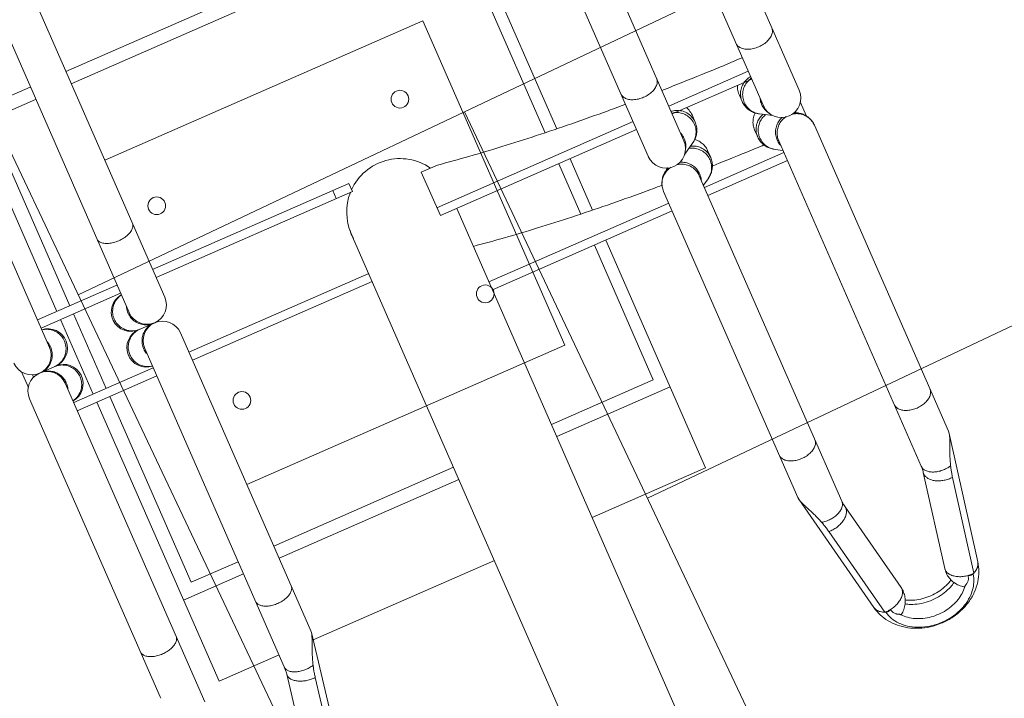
# Model space of a CAD drawing. Header units: metres. Extents: x 134157 to 138734, y 451157 to 455772.
# Tile 533 of 656: x 136622.116 to 136622.672, y 453803.681 to 453804.064. Entities that reach past the tile are written whole.
import ezdxf

# ---------------------------------------------------------------- set-up
doc = ezdxf.new("R2010")
doc.units = ezdxf.units.M
doc.linetypes.add('HIDDEN', pattern=[9.525, 6.35, -3.175])
doc.layers.add('-DR-alg-hulplijnen', color=210, linetype='Continuous', plot=False)
doc.layers.add('-DR-nw-gr-arc-gras', color=7, linetype='Continuous', true_color=0xb5d5a4)
for name, color, linetype in [('-DR-nw-inr-fietsparkeren Tulip enkele beugel', 2, 'Continuous'), ('-DR-nw-maatvoering', 3, 'Continuous'), ('VELOPA-FIG15HIDDEN', 1, 'HIDDEN'), ('VELOPA-FIG25', 1, 'Continuous')]:
    doc.layers.add(name, color=color, linetype=linetype)
doc.layers.add('-DR-nw-vh-arc-sbs df bruinrood Broeder Alarmstraat', color=7, linetype='Continuous', lineweight=9, true_color=0xd8beb6)
doc.styles.add('2-5TXT', font='arial.ttf')
doc.styles.add('Drong', font='txt', dxfattribs={"height": 1.8})
doc.dimstyles.new('Drong', dxfattribs={"dimtxt": 1.8, "dimasz": 2.5, "dimexe": 0, "dimexo": 0, "dimgap": 0.9, "dimtad": 1, "dimzin": 0, "dimdsep": 46, "dimtxsty": 'Drong', "dimblk": 'dimblk-wit', "dimcen": 0, "dimse1": 1, "dimse2": 1, "dimclrd": 256, "dimclre": 1, "dimclrt": 7, "dimadec": 0, "dimazin": 0, "dimtfac": 1, "dimtmove": 0, "dimatfit": 3, "dimfxl": 1, "dimtolj": 1, "dimtzin": 0, "dimarcsym": 0})
doc.dimstyles.new('VELOPA-drukwerk', dxfattribs={"dimscale": 0, "dimtxt": 2.5, "dimasz": 2, "dimexe": 1, "dimexo": 1, "dimgap": 1, "dimtad": 1, "dimdec": 0, "dimdsep": 46, "dimtxsty": '2-5TXT', "dimcen": 8, "dimadec": 1, "dimazin": 0, "dimtfac": 1, "dimtdec": 0, "dimtmove": 0, "dimatfit": 3, "dimfxl": 1, "dimtolj": 1, "dimtzin": 0, "dimarcsym": 0})
pattern_1 = [(115.335625, (136419.71802, 453326.2367), (-0.223681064, -0.105903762), [0.06, -0.187485]), (205.335625, (136419.71802, 453326.2367), (0.105903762, -0.223681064), [0.06, -0.187485])]

# ---------------------------------------------------------------- blocks, each defined once
blk = doc.blocks.new('*D482')
at = {"layer": '-DR-alg-hulplijnen', "color": 0, "lineweight": -2, "ltscale": 4, "transparency": 16777216}
for p, q in [((0, -770.72), (0, -1064.73)), ((3625, -770.72), (3625, -1064.73)), ((41.43, -1044.01), (3583.57, -1044.01))]:
    blk.add_line(p, q, dxfattribs=at)
at = {"layer": '-DR-alg-hulplijnen', "color": 0, "ltscale": 4, "transparency": 16777216}
for points in [[(41.43, -1037.1), (41.43, -1050.92), (0, -1044.01)], [(3583.57, -1037.1), (3583.57, -1050.92), (3625, -1044.01)]]:
    blk.add_solid(points, dxfattribs=at)
at = {"layer": 'Defpoints', "color": 0, "ltscale": 4, "transparency": 16777216}
for p in [(0, -750), (3625, -750), (3625, -1044.01)]:
    blk.add_point(p, dxfattribs=at)
at = {"layer": '-DR-alg-hulplijnen', "color": 0, "ltscale": 4, "transparency": 16777216, "insert": (1812.5, -996.83), "char_height": 51.792, "attachment_point": 5, "style": '2-5TXT'}
blk.add_mtext('\\A1;3625', dxfattribs=at)
blk = doc.blocks.new('dimblk-wit')
at = {"color": 7}
blk.add_line((0, -0.33333), (0, 0.33333), dxfattribs=at)
blk.add_solid([(0, 0), (-0.8, 0.2), (-0.8, -0.2)], dxfattribs=at)
blk = doc.blocks.new('*D634')
at = {"layer": '-DR-nw-maatvoering', "lineweight": -2, "transparency": 16777216}
blk.add_line((136616.46966, 453791.64601), (136622.29683, 453806.2632), dxfattribs=at)
at = {"layer": 'Defpoints', "color": 0, "transparency": 16777216}
for p in [(136622.48198, 453806.72765), (136622.8896, 453806.56515), (136616.69212, 453791.01906)]:
    blk.add_point(p, dxfattribs=at)
at = {"layer": '-DR-nw-maatvoering', "lineweight": -2, "transparency": 16777216, "xscale": 0.5, "yscale": 0.5, "zscale": 0.5}
for p, rotation in [((136622.48198, 453806.72765), 68.26520454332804), ((136616.2845, 453791.18156), 248.2652045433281)]:
    blk.add_blockref('dimblk-wit', p, dxfattribs=dict(at, rotation=rotation))
at = {"layer": '-DR-nw-maatvoering', "color": 7, "transparency": 16777216, "insert": (136619.04541, 453799.08928), "char_height": 0.36, "attachment_point": 5, "rotation": 68.2652, "style": 'Drong'}
blk.add_mtext('\\A1;16.75', dxfattribs=at)
blk = doc.blocks.new('Fietsenrek Tulip enkel')
at = {"layer": 'VELOPA-FIG15HIDDEN', "color": 252, "linetype": 'Continuous', "lineweight": 9}
for p, q in [((272.07, -212), (272.07, -163)), ((277.07, -212), (277.07, -163)), ((323.07, -212), (323.07, -163)), ((277.07, -355), (277.07, -234)), ((323.07, -344.85), (323.07, -234)), ((309.46, -395), (309.46, -516)), ((354.69, -516), (354.69, -405.15)), ((309.46, -538), (309.46, -587)), ((354.69, -587), (354.69, -538))]:
    blk.add_line(p, q, dxfattribs=at)
for points, start_tangent, end_tangent in [([(332.84, -405.15), (335.47, -423.24), (337.87, -442.53), (339.99, -462.76), (341.83, -483.8), (343.37, -505.54), (344.03, -516.62)], (0.154868, -0.987935), (0.055549, -0.998456)), ([(345.42, -546.95), (345.55, -550.64), (346.16, -573.73), (346.25, -578.43)], (0.036012, -0.999351), (0.016893, -0.999857))]:
    blk.add_spline(points, degree=3, dxfattribs=dict(at, start_tangent=start_tangent, end_tangent=end_tangent))
at = {"layer": 'VELOPA-FIG25', "color": 252, "linetype": 'Continuous', "lineweight": 9}
for p, q in [((295.31, -143), (304.89, -143)), ((494.84, -141), (311.07, -141)), ((495.73, -141.09), (494.84, -141)), ((299.22, -148), (300.84, -148)), ((300.07, -152), (300.07, -162)), ((289.07, -163), (91.51, -163)), ((507.49, -163), (311.07, -163)), ((328.07, -212), (328.07, -163)), ((272.07, -175), (100.07, -175)), ((150.07, -175), (150.07, -212)), ((323.07, -175), (277.07, -175)), ((500.07, -175), (328.07, -175)), ((450.07, -175), (450.07, -212)), ((500.07, -175), (500.07, -212)), ((272.07, -183), (157.57, -183)), ((157.57, -183), (157.57, -212)), ((323.07, -183), (277.07, -183)), ((442.57, -183), (328.07, -183)), ((442.57, -212), (442.57, -183)), ((511.76, -211.61), (569.79, -200.93)), ((91.51, -212), (289.07, -212)), ((300.07, -213), (300.07, -223)), ((311.07, -212), (507.49, -212)), ((511.76, -211.61), (512.37, -211.55)), ((520.03, -225.64), (578.06, -214.96)), ((495.76, -233.9), (573.56, -219.59)), ((500.07, -233.11), (500.07, -344.85)), ((104.33, -234), (289.07, -234)), ((150.07, -234), (150.07, -475)), ((157.57, -234), (157.57, -468)), ((272.07, -355), (272.07, -234)), ((311.07, -234), (494.84, -234)), ((328.07, -344.85), (328.07, -234)), ((442.57, -344.85), (442.57, -234)), ((450.07, -234), (450.07, -344.85)), ((494.84, -234), (495.73, -233.91)), ((277.07, -345), (272.07, -345)), ((298.66, -344.85), (630.26, -344.85)), ((277.07, -355), (272.07, -355)), ((309.46, -395), (282.68, -395)), ((282.68, -395), (282.68, -405)), ((304.54, -395), (304.54, -516)), ((309.46, -405.15), (630.25, -405.15)), ((359.61, -516), (359.61, -405.15)), ((442.57, -468), (442.57, -405.15)), ((450.07, -405.15), (450.07, -475)), ((500.07, -405.15), (500.07, -475)), ((157.57, -468), (290.3, -468)), ((309.46, -468), (340.45, -468)), ((359.61, -468), (442.57, -468)), ((290.91, -475), (100.07, -475)), ((341.06, -475), (309.46, -475)), ((500.07, -475), (359.61, -475)), ((325.91, -516), (156.75, -516)), ((536.17, -516), (347.52, -516)), ((537.37, -516.13), (536.17, -516)), ((537.4, -516.14), (610.29, -530.44)), ((337.15, -522.16), (336.35, -523.53)), ((615.29, -535.04), (560.89, -524.36)), ((325.91, -538), (144.71, -538)), ((304.54, -538), (304.54, -587)), ((329.17, -541.84), (332.98, -535.37)), ((548.04, -538), (347.52, -538)), ((353.35, -538), (351.08, -541.84)), ((359.61, -587), (359.61, -538)), ((551.78, -538.37), (552.61, -538.45)), ((606.18, -549.04), (551.78, -538.37)), ((314.45, -548), (318.8, -548)), ((340.72, -548), (336.36, -548)), ((318.8, -577), (314.45, -577)), ((336.36, -577), (340.72, -577)), ((551.78, -586.63), (606.18, -575.96)), ((332.98, -589.63), (329.17, -583.16)), ((351.08, -583.16), (353.35, -587)), ((144.71, -587), (325.83, -587)), ((347.52, -587), (548.04, -587)), ((551.78, -586.63), (552.61, -586.55)), ((537.38, -608.87), (610.29, -594.56)), ((560.89, -600.64), (615.29, -589.96)), ((336.13, -602), (336.66, -602)), ((336.35, -601.47), (337.15, -602.84)), ((156.75, -609), (325.83, -609)), ((332.17, -607), (341.13, -607)), ((347.52, -609), (536.17, -609)), ((536.17, -609), (537.38, -608.87))]:
    blk.add_line(p, q, dxfattribs=at)
at = {"layer": 'VELOPA-FIG25', "color": 252, "lineweight": 9, "ltscale": 4}
for p, q in [((204.68, -430.11), (204.68, -234)), ((404.68, -430.11), (404.68, -234)), ((204.68, -430.11), (404.68, -430.11))]:
    blk.add_line(p, q, dxfattribs=at)
at = {"layer": 'VELOPA-FIG25', "color": 252, "lineweight": 9}
for centre in [(240.07, -250.5), (360.07, -250.5), (240.07, -400.5), (360.07, -400.5)]:
    blk.add_circle(centre, 5, dxfattribs=at)
at = {"layer": 'VELOPA-FIG25', "color": 252, "linetype": 'Continuous', "lineweight": 9}
for centre, radius, start, end in [((289.07, -152), 11, 270, 90), ((311.07, -152), 11, 90, 270), ((289.07, -162), 11, 185.2266, 0), ((311.07, -162), 11, 180, 354.7786), ((289.07, -213), 11, 0, 174.7735), ((311.07, -213), 11, 5.2215, 180), ((289.07, -223), 11, 270, 90), ((311.07, -223), 11, 90, 270), ((300.07, -375), 30.25, 88.0459, 96.6524), ((298.44, -375), 30.15, 90, 135), ((298.44, -375), 30.15, 138.1692, 238.3447), ((325.98, -527), 11, 270, 90), ((325.98, -598), 11, 270, 90)]:
    blk.add_arc(centre, radius, start, end, dxfattribs=at)
for points, start_tangent, end_tangent in [([(466.99, -163), (468.59, -162.63), (470.07, -161.53), (471.34, -159.78), (472.32, -157.5), (472.94, -154.85), (473.15, -152), (472.94, -149.15), (472.32, -146.5), (471.34, -144.22), (470.07, -142.47), (468.59, -141.37), (466.99, -141)], (1, 0), (-1, 0)), ([(289.16, -163.63), (292.17, -163.19), (295.02, -161.91), (297.39, -159.88), (299.08, -157.27), (299.96, -154.3), (300.07, -152.75)], (0.999968, 0.008039), (0, 1)), ([(310.99, -163.63), (308.23, -163.26), (305.57, -162.18), (303.3, -160.45), (301.55, -158.19), (300.45, -155.57), (300.07, -152.75)], (-0.999973, 0.00737), (0, 1)), ([(300.05, -162), (300.07, -161.25)], (0.06937, 0.997591), (0, 1)), ([(300.1, -161.99), (300.07, -161.25)], (-0.069162, 0.997605), (0, 1)), ([(278.22, -163), (279.07, -165.77), (280.76, -168.38), (283.13, -170.4), (285.98, -171.69), (289.07, -172.13)], (0.163153, -0.986601), (1, 0)), ([(285.53, -163.05), (285.98, -163.19), (288.99, -163.63)], (0.947786, -0.318908), (0.999968, -0.008039)), ([(288.99, -163.63), (289.07, -163.63)], (0.999968, -0.008039), (1, 0)), ([(289.07, -172.13), (292.17, -171.69), (295.02, -170.4), (297.39, -168.38), (299.08, -165.77), (299.96, -162.8), (300.05, -162)], (1, 0), (0.06937, 0.997591)), ([(289.07, -163.63), (289.16, -163.63)], (1, 0), (0.999968, 0.008039)), ([(311.07, -172.13), (308.23, -171.76), (305.57, -170.67), (303.3, -168.94), (301.55, -166.69), (300.45, -164.07), (300.1, -161.99)], (-1, 0), (-0.069162, 0.997605)), ([(311.07, -163.63), (310.99, -163.63)], (-1, 0), (-0.999973, 0.00737)), ([(321.93, -163.01), (321.7, -164.07), (320.6, -166.69), (318.85, -168.94), (316.57, -170.67), (313.92, -171.76), (311.07, -172.13)], (-0.163854, -0.986485), (-1, 0)), ([(311.16, -163.63), (311.07, -163.63)], (-0.999973, -0.00737), (-1, 0)), ([(314.58, -163.06), (313.92, -163.26), (311.16, -163.63)], (-0.948795, -0.315892), (-0.999973, -0.00737)), ([(278.22, -212), (279.07, -209.23), (280.76, -206.62), (283.13, -204.6), (285.98, -203.31), (289.07, -202.87)], (0.163151, 0.986601), (1, 0)), ([(289.07, -202.87), (292.17, -203.31), (295.02, -204.6), (297.39, -206.62), (299.08, -209.23), (299.96, -212.2), (300.05, -213)], (1, 0), (0.06937, -0.997591)), ([(311.07, -202.87), (308.23, -203.24), (305.57, -204.33), (303.3, -206.06), (301.55, -208.31), (300.45, -210.93), (300.1, -213.01)], (-1, 0), (-0.069162, -0.997605)), ([(321.93, -211.99), (321.7, -210.93), (320.6, -208.31), (318.85, -206.06), (316.57, -204.33), (313.92, -203.24), (311.07, -202.87)], (-0.163856, 0.986484), (-1, 0)), ([(243.54, -212), (245.23, -212.45), (246.78, -213.75), (248.07, -215.8), (248.99, -218.43), (249.47, -221.43), (249.47, -224.57), (248.99, -227.57), (248.07, -230.2), (246.78, -232.25), (245.23, -233.55), (243.54, -234)], (1, 0), (-1, 0)), ([(285.53, -211.95), (285.98, -211.81), (288.99, -211.37)], (0.947784, 0.318914), (0.999968, 0.00804)), ([(288.99, -211.37), (289.07, -211.37)], (0.999968, 0.00804), (1, 0)), ([(289.07, -211.37), (289.16, -211.37)], (1, 0), (0.999968, -0.00804)), ([(289.16, -211.37), (292.17, -211.81), (295.02, -213.09), (297.39, -215.12), (299.08, -217.73), (299.96, -220.7), (300.07, -222.25)], (0.999968, -0.00804), (0, -1)), ([(300.05, -213), (300.07, -213.75)], (0.06937, -0.997591), (0, -1)), ([(310.99, -211.37), (308.23, -211.74), (305.57, -212.82), (303.3, -214.55), (301.55, -216.81), (300.45, -219.43), (300.07, -222.25)], (-0.999973, -0.00737), (0, -1)), ([(300.1, -213.01), (300.07, -213.75)], (-0.069162, -0.997605), (0, -1)), ([(311.07, -211.37), (310.99, -211.37)], (-1, 0), (-0.999973, -0.00737)), ([(311.16, -211.37), (311.07, -211.37)], (-0.999973, 0.00737), (-1, 0)), ([(314.58, -211.94), (313.92, -211.74), (311.16, -211.37)], (-0.948797, 0.315886), (-0.999973, 0.00737)), ([(466.99, -212), (468.59, -212.37), (470.07, -213.47), (471.34, -215.22), (472.32, -217.5), (472.94, -220.15), (473.15, -223), (472.94, -225.85), (472.32, -228.5), (471.34, -230.78), (470.07, -232.53), (468.59, -233.63), (466.99, -234)], (1, 0), (-1, 0)), ([(507.49, -212), (508.99, -212.33), (510.4, -213.31), (511.64, -214.87), (512.62, -216.92), (513.3, -219.34), (513.62, -221.98), (513.57, -224.68), (513.16, -227.28)], (1, 0), (-0.229879, -0.973219)), ([(507.5, -212), (508.92, -211.96), (510.34, -211.83), (511.76, -211.61)], (1, 0), (0.983489, 0.180965)), ([(512.37, -211.55), (513.83, -211.85), (515.29, -212.72), (516.67, -214.12), (517.88, -215.97), (518.87, -218.18), (519.58, -220.61), (519.97, -223.15), (520.03, -225.64)], (1, 0), (-0.048414, -0.998827)), ([(495.73, -233.91), (495.94, -233.87), (497.38, -233.46), (499.06, -232.81), (500.99, -231.98), (503.1, -231.05), (505.34, -230.09), (507.76, -229.14), (510.37, -228.19), (513.16, -227.28)], (0.98323, 0.182368), (0.955382, 0.295372)), ([(513.16, -227.28), (515.32, -226.67), (517.61, -226.13), (520.03, -225.64)], (0.955382, 0.295374), (0.983489, 0.180965)), ([(301.7, -344.87), (300.51, -344.85)], (-0.99923, 0.039239), (-1, 0.000004)), ([(282.68, -405), (285.33, -423.24), (287.72, -442.53), (289.84, -462.76), (291.68, -483.8), (293.23, -505.54), (293.85, -516)], (0.155063, -0.987905), (0.055968, -0.998433)), ([(287.55, -538), (289.46, -537.55), (291.21, -536.25), (292.67, -534.2), (293.71, -531.57), (294.25, -528.57), (294.25, -525.43), (293.71, -522.43), (292.67, -519.8), (291.21, -517.75), (289.46, -516.45), (287.55, -516)], (1, 0), (-1, 0)), ([(336.68, -525.38), (336.93, -524.15), (338.03, -521.5), (339.77, -519.22), (342.04, -517.47), (344.68, -516.37), (347.52, -516)], (0.146745, 0.989174), (1, 0.000001)), ([(347.52, -516), (344.82, -516.32), (342.3, -517.24), (340.16, -518.63), (338.46, -520.31), (337.15, -522.16)], (-1, -0.000001), (-0.508282, -0.86119)), ([(510.07, -538), (511.86, -537.63), (513.53, -536.53), (514.96, -534.78), (516.06, -532.5), (516.76, -529.85), (516.99, -527), (516.76, -524.15), (516.06, -521.5), (514.96, -519.22), (513.53, -517.47), (511.86, -516.37), (510.07, -516)], (1, 0), (-1, 0)), ([(554.41, -522.72), (551.44, -521.69), (548.66, -520.63), (546.07, -519.55), (543.64, -518.48), (541.37, -517.49), (539.33, -516.69), (537.55, -516.17), (537.37, -516.13)], (-0.951021, 0.309127), (-0.981045, 0.193781)), ([(336.37, -523.78), (337.07, -522.31), (337.15, -522.16)], (0.356714, 0.934214), (0.508346, 0.861153)), ([(548.04, -538), (549.72, -537.67), (551.31, -536.69), (552.7, -535.13), (553.8, -533.08), (554.56, -530.66), (554.93, -528.02), (554.88, -525.32), (554.41, -522.72)], (1, 0), (-0.256996, 0.966413)), ([(552.61, -538.45), (554.25, -538.15), (555.87, -537.28), (557.38, -535.88), (558.7, -534.03), (559.76, -531.82), (560.51, -529.39), (560.89, -526.85), (560.89, -524.36)], (1, 0), (-0.078086, 0.996947)), ([(560.89, -524.36), (558.61, -523.87), (556.45, -523.33), (554.41, -522.72)], (-0.981275, 0.192614), (-0.951021, 0.309127)), ([(346.77, -538.63), (343.93, -538.26), (341.27, -537.18), (338.98, -535.45), (337.21, -533.19), (336.16, -530.85)], (-1, 0), (-0.29808, 0.954541)), ([(347.52, -538), (344.68, -537.63), (342.04, -536.53), (339.77, -534.78), (338.03, -532.5), (336.93, -529.85), (336.68, -528.62)], (-1, 0), (-0.146748, 0.989174)), ([(610.29, -530.44), (612.26, -531.25), (613.96, -532.81), (615.29, -535.04)], (0.981263, -0.192671), (0.404108, -0.914711)), ([(610.29, -594.56), (615.62, -592.89), (620.65, -590.02), (625.25, -585.88), (628.98, -580.77), (631.73, -574.82), (633.36, -568.39), (633.81, -561.77), (633.11, -555.23), (631.31, -549.04), (628.48, -543.41), (624.83, -538.67), (620.4, -534.8), (615.56, -532.08), (610.29, -530.44)], (0.981275, 0.192614), (-0.981275, 0.192614)), ([(294.92, -538), (295.4, -550.64), (296.02, -573.73), (296.23, -587)], (0.041638, -0.999133), (0.011799, -0.99993)), ([(307.89, -538.01), (307.96, -538.57), (308.84, -541.57), (310.52, -544.2), (312.88, -546.25), (314.8, -547.24)], (0.090936, -0.995857), (0.930369, -0.366625)), ([(308.9, -538), (309.79, -540.77), (311.51, -543.38), (313.89, -545.4), (316.74, -546.69), (319.84, -547.13)], (0.174882, -0.984589), (1, 0)), ([(321.31, -538.05), (321.76, -538.19), (324.85, -538.63)], (0.947822, -0.3188), (1, 0)), ([(324.85, -538.63), (325.68, -538.6)], (1, 0), (0.997121, 0.075833)), ([(325.68, -538.6), (325.99, -538.57)], (0.997121, 0.075833), (0.994588, 0.103899)), ([(325.99, -538.57), (326.06, -538.57)], (0.994588, 0.103899), (0.993922, 0.110083)), ([(326.06, -538.57), (327.93, -538.19), (330.75, -536.91), (330.94, -536.78)], (0.993922, 0.110083), (0.829471, 0.55855)), ([(341.75, -547.13), (338.91, -546.76), (336.25, -545.67), (333.96, -543.94), (332.19, -541.69), (331.06, -539.07), (330.97, -538.73)], (-1, 0), (-0.240806, 0.970573)), ([(347.59, -538.6), (346.77, -538.63)], (-0.997167, -0.075223), (-1, 0)), ([(350.25, -538.06), (349.6, -538.26), (347.59, -538.6)], (-0.948032, -0.318175), (-0.997167, -0.075223)), ([(551.78, -538.37), (550.54, -538.16), (549.29, -538.04), (548.04, -538)], (-0.981275, 0.192614), (-1, 0)), ([(615.17, -538.59), (614.57, -541.34), (613.55, -543.88), (612.19, -546.06), (610.57, -547.72), (608.8, -548.77), (607.01, -549.12), (606.18, -549.04)], (-0.137409, -0.990514), (-0.981207, 0.192957)), ([(615.17, -538.59), (615.33, -536.8), (615.29, -535.04)], (0.137409, 0.990514), (-0.078086, 0.996947)), ([(615.17, -538.59), (615.5, -537.88), (615.67, -537.08), (615.68, -536.28), (615.51, -535.57)], (0.514283, 0.857621), (-0.361583, 0.93234)), ([(618.3, -540.09), (617.69, -539.56), (616.94, -539.13), (616.09, -538.82), (615.17, -538.59)], (-0.699873, 0.714268), (-0.981275, 0.192614)), ([(615.51, -535.57), (615.4, -535.3), (615.29, -535.04)], (-0.361583, 0.93234), (-0.404108, 0.914711)), ([(615.51, -589.43), (619.97, -587.9), (624.06, -585.17), (627.6, -581.35), (630.41, -576.65), (632.36, -571.27), (633.36, -565.47), (633.36, -559.53), (632.36, -553.73), (630.41, -548.35), (627.6, -543.65), (624.06, -539.83), (619.97, -537.1), (615.51, -535.57)], (0.981275, 0.192614), (-0.981275, 0.192614)), ([(318.8, -548), (321.5, -547.68), (324.02, -546.76), (326.17, -545.36), (327.87, -543.68), (329.17, -541.84)], (1, 0), (0.508282, 0.86119)), ([(319.84, -547.13), (322.92, -546.69), (325.74, -545.4), (328.07, -543.38), (329.17, -541.84)], (1, 0), (0.508374, 0.861137)), ([(336.36, -548), (333.53, -547.63), (330.88, -546.53), (328.61, -544.78), (327.74, -543.79)], (-1, 0), (-0.616132, 0.787643)), ([(336.69, -547.23), (335.24, -546.53), (332.97, -544.78), (331.23, -542.5), (330.2, -540.06)], (-0.929245, 0.369464), (-0.277578, 0.960703)), ([(351.08, -541.84), (349.78, -543.69), (348.08, -545.37), (345.95, -546.75), (343.44, -547.68), (340.72, -548)], (-0.508282, -0.86119), (-1, 0)), ([(351.08, -541.84), (349.46, -543.94), (347.21, -545.67), (344.58, -546.76), (341.75, -547.13)], (-0.508346, -0.861153), (-1, 0)), ([(606.18, -549.04), (609.14, -549.29), (612.1, -548.87), (614.95, -547.79), (617.54, -546.07), (619.75, -543.74), (620.34, -542.91)], (0.981275, -0.192614), (0.548469, 0.836171)), ([(620.02, -542.6), (619.97, -542.55), (619.74, -542.24), (619.49, -541.78), (619.18, -541.24), (618.79, -540.66), (618.3, -540.09)], (-0.791077, 0.611716), (-0.699873, 0.714268)), ([(620.34, -542.86), (620.29, -542.82), (620.02, -542.6)], (-0.768077, 0.640357), (-0.782709, 0.622388)), ([(620.34, -582.14), (623.07, -579.34), (625.37, -575.8), (627.1, -571.71), (628.18, -567.24), (628.55, -562.57), (628.2, -557.88), (627.14, -553.39), (625.41, -549.28), (623.1, -545.71), (620.34, -542.86)], (0.768079, 0.640355), (-0.768077, 0.640357)), ([(309.41, -546.77), (311.36, -547.55), (314.45, -548)], (0.887649, -0.460521), (1, 0)), ([(314.8, -547.24), (315.72, -547.55), (318.8, -548)], (0.930369, -0.366625), (1, 0)), ([(340.72, -548), (337.88, -547.63), (336.69, -547.23)], (-1, 0), (-0.929245, 0.369464)), ([(613.55, -576.69), (614.04, -575.8), (615.77, -571.71), (616.85, -567.24), (617.22, -562.57), (616.87, -557.88), (615.81, -553.39), (614.08, -549.28), (613.55, -548.31)], (0.504922, 0.863165), (-0.504948, 0.86315)), ([(615.6, -577.64), (617.08, -574.91), (618.77, -570.18), (619.63, -565.1), (619.63, -559.9), (618.77, -554.82), (617.08, -550.09), (615.6, -547.36)], (0.530484, 0.847695), (-0.530484, 0.847695)), ([(307.89, -586.99), (307.96, -586.43), (308.84, -583.43), (310.52, -580.8), (312.88, -578.75), (314.8, -577.76)], (0.090934, 0.995857), (0.930369, 0.366625)), ([(308.9, -587), (309.79, -584.23), (311.51, -581.62), (313.89, -579.6), (316.74, -578.31), (319.84, -577.87)], (0.17488, 0.98459), (1, 0)), ([(309.41, -578.23), (311.36, -577.45), (314.45, -577)], (0.887649, 0.460521), (1, 0)), ([(314.8, -577.76), (315.72, -577.45), (318.8, -577)], (0.930369, 0.366625), (1, 0)), ([(329.17, -583.16), (327.87, -581.32), (326.17, -579.64), (324.04, -578.25), (321.52, -577.33), (318.8, -577)], (-0.508282, 0.86119), (-1, 0)), ([(319.84, -577.87), (322.92, -578.31), (325.74, -579.6), (328.07, -581.62), (329.17, -583.16)], (1, 0), (0.508374, -0.861137)), ([(336.36, -577), (333.53, -577.37), (330.88, -578.47), (328.61, -580.22), (327.74, -581.21)], (-1, 0), (-0.616143, -0.787634)), ([(336.69, -577.77), (335.24, -578.47), (332.97, -580.22), (331.23, -582.5), (330.2, -584.94)], (-0.929245, -0.369464), (-0.277578, -0.960703)), ([(341.75, -577.87), (338.91, -578.24), (336.25, -579.33), (333.96, -581.06), (332.19, -583.31), (331.06, -585.93), (330.97, -586.27)], (-1, 0), (-0.240806, -0.970573)), ([(340.72, -577), (337.88, -577.37), (336.69, -577.77)], (-1, 0), (-0.929245, -0.369464)), ([(340.72, -577), (343.42, -577.32), (345.93, -578.24), (348.08, -579.63), (349.78, -581.31), (351.08, -583.16)], (1, 0), (0.508282, -0.86119)), ([(351.08, -583.16), (349.46, -581.06), (347.21, -579.33), (344.58, -578.24), (341.75, -577.87)], (-0.508346, 0.861153), (-1, 0)), ([(606.18, -575.96), (609.14, -575.71), (612.1, -576.13), (614.95, -577.21), (617.54, -578.93), (619.75, -581.26), (620.34, -582.09)], (0.981275, 0.192614), (0.548437, -0.836192)), ([(606.18, -575.96), (607.01, -575.88), (607.05, -575.88)], (0.981207, 0.192956), (0.999968, -0.007991)), ([(607.05, -575.88), (608.8, -576.23), (610.57, -577.28), (612.19, -578.94), (613.55, -581.12), (614.57, -583.66), (615.17, -586.41)], (0.999968, -0.007991), (0.137409, -0.990514)), ([(618.3, -584.91), (618.79, -584.33), (619.19, -583.74), (619.49, -583.21), (619.75, -582.75), (619.97, -582.44), (620.02, -582.4)], (0.700127, 0.714018), (0.793419, 0.608675)), ([(620.02, -582.4), (620.27, -582.2), (620.34, -582.14)], (0.782709, 0.622388), (0.768079, 0.640355)), ([(287.55, -587), (289.46, -587.45), (291.21, -588.75), (292.67, -590.8), (293.71, -593.43), (294.25, -596.43), (294.25, -599.57), (293.71, -602.57), (292.67, -605.2), (291.21, -607.25), (289.46, -608.55), (287.55, -609)], (1, 0), (-1, 0)), ([(321.31, -586.95), (321.76, -586.81), (324.6, -586.37)], (0.94782, 0.318806), (0.999729, 0.023285)), ([(324.6, -586.37), (324.85, -586.37)], (0.999729, 0.023285), (1, 0)), ([(324.85, -586.37), (325.68, -586.4)], (1, 0), (0.99712, -0.075834)), ([(325.68, -586.4), (326.06, -586.43)], (0.99712, -0.075834), (0.993922, -0.110083)), ([(326.06, -586.43), (327.93, -586.81), (330.75, -588.09), (330.94, -588.22)], (0.993922, -0.110083), (0.829467, -0.558556)), ([(346.77, -586.37), (343.93, -586.74), (341.27, -587.82), (338.98, -589.55), (337.21, -591.81), (336.16, -594.15)], (-1, 0), (-0.298079, -0.954541)), ([(347.52, -587), (344.68, -587.37), (342.04, -588.47), (339.77, -590.22), (338.03, -592.5), (336.93, -595.15), (336.68, -596.38)], (-1, 0), (-0.146745, -0.989174)), ([(347.59, -586.4), (346.77, -586.37)], (-0.997167, 0.075223), (-1, 0)), ([(350.25, -586.94), (349.6, -586.74), (347.59, -586.4)], (-0.948034, 0.318169), (-0.997167, 0.075223)), ([(510.07, -587), (511.86, -587.37), (513.53, -588.47), (514.96, -590.22), (516.06, -592.5), (516.76, -595.15), (516.99, -598), (516.76, -600.85), (516.06, -603.5), (514.96, -605.78), (513.53, -607.53), (511.86, -608.63), (510.07, -609)], (1, 0), (-1, 0)), ([(548.04, -587), (549.29, -586.96), (550.54, -586.84), (551.78, -586.63)], (1, 0), (0.981275, 0.192614)), ([(548.04, -587), (549.72, -587.33), (551.31, -588.31), (552.7, -589.87), (553.8, -591.92), (554.56, -594.34), (554.93, -596.98), (554.88, -599.68), (554.41, -602.28)], (1, 0), (-0.25692, -0.966433)), ([(552.61, -586.55), (554.25, -586.85), (555.87, -587.72), (557.38, -589.12), (558.7, -590.97), (559.76, -593.18), (560.51, -595.61), (560.89, -598.15), (560.89, -600.64)], (1, 0), (-0.078086, -0.996947)), ([(615.17, -586.41), (616.08, -586.19), (616.93, -585.87), (617.68, -585.44), (618.3, -584.91)], (0.981275, 0.192614), (0.700127, 0.714018)), ([(615.17, -586.41), (615.33, -588.2), (615.29, -589.96)], (0.137409, -0.990514), (-0.078086, -0.996947)), ([(615.17, -586.41), (615.5, -587.12), (615.67, -587.92), (615.68, -588.72), (615.51, -589.43)], (0.514283, -0.857621), (-0.361583, -0.93234)), ([(615.51, -589.43), (615.4, -589.7), (615.29, -589.96)], (-0.361583, -0.93234), (-0.404108, -0.914711)), ([(615.29, -589.96), (613.96, -592.19), (612.26, -593.75), (610.29, -594.56)], (-0.404108, -0.914711), (-0.981263, -0.192671)), ([(336.68, -599.62), (336.93, -600.85), (337.59, -602.66)], (0.146748, -0.989174), (0.422468, -0.906378)), ([(336.37, -601.22), (337.07, -602.69), (337.15, -602.84)], (0.356715, -0.934213), (0.508346, -0.861153)), ([(337.15, -602.84), (338.46, -604.69), (340.16, -606.37), (342.29, -607.75), (344.8, -608.68), (347.52, -609)], (0.508282, -0.86119), (1, 0)), ([(337.59, -602.66), (338.03, -603.5)], (0.422468, -0.906378), (0.498562, -0.866854)), ([(338.03, -603.5), (339.77, -605.78), (342.04, -607.53), (344.68, -608.63), (347.52, -609)], (0.498562, -0.866854), (1, 0)), ([(537.38, -608.87), (538.91, -608.46), (540.65, -607.81), (542.6, -606.98), (544.7, -606.05), (546.9, -605.09), (549.25, -604.14), (551.75, -603.19), (554.41, -602.28)], (0.981183, 0.193079), (0.951021, 0.309127)), ([(554.41, -602.28), (556.45, -601.67), (558.61, -601.13), (560.89, -600.64)], (0.95102, 0.309129), (0.981275, 0.192614))]:
    blk.add_spline(points, degree=3, dxfattribs=dict(at, start_tangent=start_tangent, end_tangent=end_tangent))
at = {"layer": '-DR-alg-hulplijnen', "ltscale": 4}
dim = blk.add_linear_dim(base=(3625, -1044.01), p1=(0, -750), p2=(3625, -750), dimstyle='VELOPA-drukwerk', override={"dimscale": 20.716723}, dxfattribs=at)
dim.commit()
dim.dimension.update_dxf_attribs({"geometry": '*D482', "text_midpoint": (1812.5, -996.83)})

msp = doc.modelspace()

# ---------------------------------------------------------------- hatches: boundary and pattern name
at = {"layer": '-DR-nw-gr-arc-gras', "transparency": 33554687}
h = msp.add_hatch(dxfattribs=at)
h.set_pattern_fill('AGR-BOLLEN', color=256, scale=0.1, pattern_type=2)
h.set_pattern_definition(pattern_1)
edge = h.paths.add_edge_path()
edge.add_arc((-7000776.80952, 3043164.56756), 7592527.99736, 340.056750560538, 340.05722562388)
edge.add_line((136455.78156, 453494.25428), (136455.1236, 453494.49341))
edge.add_arc((380495.22236, 364992.54844), 259592.30355, 160.0666568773, 160.0804453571)
edge.add_line((136433.83229, 453435.76153), (136433.81349, 453435.76834))
edge.add_line((136433.81349, 453435.76834), (136432.1795, 453431.25509))
edge.add_line((136432.1795, 453431.25509), (136432.1983, 453431.24829))
edge.add_line((136432.1983, 453431.24829), (136431.67763, 453429.86961))
edge.add_line((136431.67763, 453429.86961), (136432.33635, 453429.63123))
edge.add_line((136432.33635, 453429.63123), (136434.30927, 453435.07658))
h = msp.add_hatch(dxfattribs=at)
h.set_pattern_fill('AGR-BOLLEN', color=256, scale=0.1, pattern_type=2)
h.set_pattern_definition(pattern_1)
edge = h.paths.add_edge_path()
edge.add_line((136644.27531, 454017.42185), (136643.93507, 454016.48147))
edge.add_line((136643.93507, 454016.48147), (136643.88393, 454016.34032))
edge.add_line((136643.88393, 454016.34032), (136644.54221, 454016.10165))
edge.add_arc((1711333.98314, -116117.42654), 1674723.58177, 160.09567204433, 160.09665735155, ccw=False)
edge.add_line((136654.34695, 454043.18128), (136653.68886, 454043.41989))
edge.add_line((136653.68886, 454043.41989), (136653.6378, 454043.27898))
edge.add_line((136653.6378, 454043.27898), (136653.29754, 454042.33866))
edge.add_line((136653.29754, 454042.33866), (136644.27531, 454017.42185))
at = {"layer": '-DR-nw-vh-arc-sbs df bruinrood Broeder Alarmstraat', "transparency": 33554687}
h = msp.add_hatch(dxfattribs=at)
h.set_pattern_fill('AVH-SBS_DIKFORMAAT_KEPER', color=256, scale=3.5, angle=45, pattern_type=2)
h.set_pattern_definition([(115.335625, (136419.71802, 453326.2367), (-0.32161438, 0.11492906), [0.966, -0.483]), (25.335625, (136419.0632, 453325.92668), (-0.32161438, 0.11492906), [0.966, -0.483]), (115.335625, (136419.35052, 453326.73071), (-0.32161438, 0.11492906), [0, -1.449]), (115.335625, (136419.33894, 453326.19083), (-0.32161438, 0.11492906), [0, -1.449])])
h.paths.add_polyline_path([(136622.80755, 453806.59447), (136616.61007, 453791.04838), (136618.5044, 453790.31427), (136624.63134, 453805.90244)])

# ---------------------------------------------------------------- block references
at = {"layer": '-DR-nw-inr-fietsparkeren Tulip enkele beugel', "xscale": -0.001, "yscale": 0.001, "zscale": 0.001, "rotation": 113.6629406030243}
for p in [(136622.63756, 453806.061), (136622.25158, 453805.07287), (136621.86798, 453804.07839)]:
    msp.add_blockref('Fietsenrek Tulip enkel', p, dxfattribs=at)

# ---------------------------------------------------------------- dimensions: what is measured, and where the dimension line sits
at = {"layer": '-DR-nw-maatvoering'}
dim = msp.add_aligned_dim(p1=(136616.69212, 453791.01906), p2=(136622.8896, 453806.56515), distance=0.43882, dimstyle='Drong', override={"dimrnd": 0.05, "dimtfill": 0}, dxfattribs=at)
dim.commit()
dim.dimension.update_dxf_attribs({"geometry": '*D634', "text_midpoint": (136619.04541, 453799.08928)})

doc.saveas('drawing.dxf')
